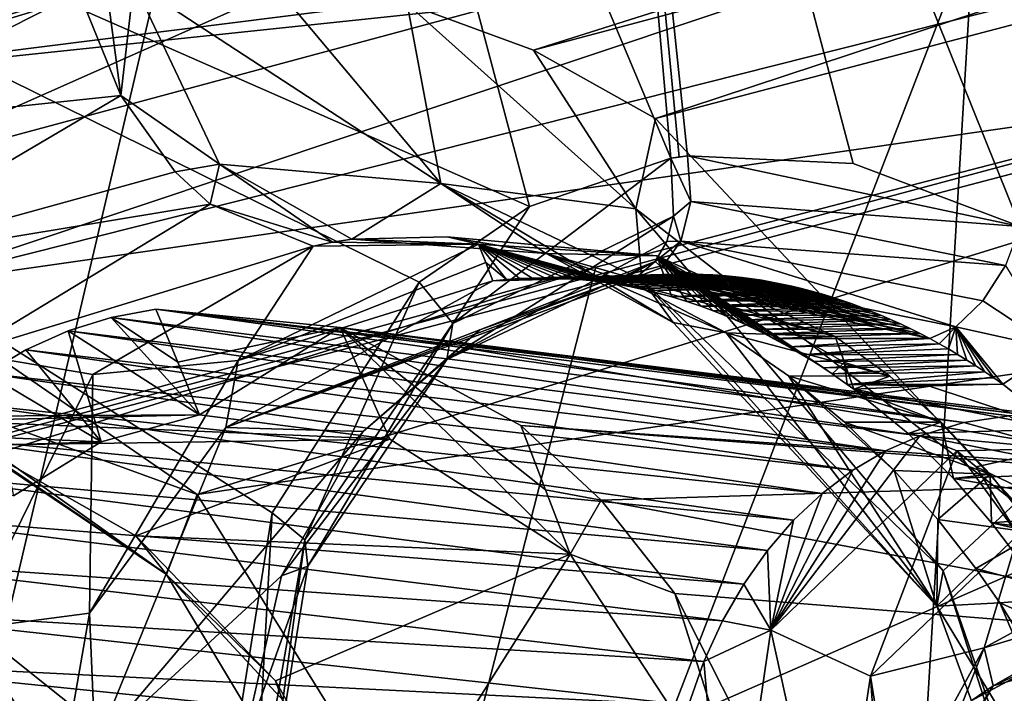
# Model space of a CAD drawing. Header units: metres. Extents: x -150 to 307, y -550 to 84.
# Tile 941 of 1056: x 194 to 197, y 45 to 47. Entities that reach past the tile are written whole.
import ezdxf

# ---------------------------------------------------------------- set-up
doc = ezdxf.new("R2010")
doc.units = ezdxf.units.M
doc.layers.add('solid_26006363', color=7, linetype='CONTINUOUS')

msp = doc.modelspace()

# ---------------------------------------------------------------- linework, layer by layer
at = {"layer": 'solid_26006363'}
for points in [[(192.169586, 46.631737, 907.135315), (197.662354, 58.84227, 908.665771), (192.274185, 58.140175, 903.865295)], [(192.169586, 46.631737, 907.135315), (196.779678, 47.213314, 911.235229), (197.662354, 58.84227, 908.665771)], [(198.41069, 38.132439, 912.562683), (196.485336, 56.242718, 905.555481), (204.535141, 57.130486, 912.7276)], [(191.749893, 36.108906, 906.628174), (188.749039, 53.36142, 898.662659), (196.485336, 56.242718, 905.555481)], [(198.41069, 38.132439, 912.562683), (191.749893, 36.108906, 906.628174), (196.485336, 56.242718, 905.555481)], [(201.500198, 51.290894, 887.610718), (196.919189, 46.319489, 882.459656), (195.599228, 49.60054, 882.397705)], [(195.599228, 49.60054, 882.397705), (195.86882, 46.524429, 881.705261), (194.607849, 49.525681, 881.611633)], [(195.599228, 49.60054, 882.397705), (195.893906, 46.528164, 881.725525), (195.86882, 46.524429, 881.705261)], [(195.599228, 49.60054, 882.397705), (195.919083, 46.531456, 881.74585), (195.893906, 46.528164, 881.725525)], [(195.599228, 49.60054, 882.397705), (196.416519, 46.508575, 882.122925), (195.919083, 46.531456, 881.74585)], [(195.599228, 49.60054, 882.397705), (196.919189, 46.319489, 882.459656), (196.416519, 46.508575, 882.122925)], [(195.254044, 42.605347, 880.195801), (192.926392, 40.176384, 877.926025), (188.206238, 49.561741, 877.008484)], [(194.969131, 43.014126, 880.087891), (195.254044, 42.605347, 880.195801), (188.206238, 49.561741, 877.008484)], [(194.709915, 43.542816, 880.030945), (194.969131, 43.014126, 880.087891), (188.206238, 49.561741, 877.008484)], [(194.519821, 44.518093, 880.143188), (194.709915, 43.542816, 880.030945), (188.206238, 49.561741, 877.008484)], [(194.670288, 45.459297, 880.505005), (194.519821, 44.518093, 880.143188), (188.206238, 49.561741, 877.008484)], [(195.112183, 46.151772, 881.025391), (194.670288, 45.459297, 880.505005), (188.206238, 49.561741, 877.008484)], [(195.443695, 46.37925, 881.339722), (195.112183, 46.151772, 881.025391), (188.206238, 49.561741, 877.008484)], [(194.607849, 49.525681, 881.611633), (195.443695, 46.37925, 881.339722), (188.206238, 49.561741, 877.008484)], [(194.607849, 49.525681, 881.611633), (195.86882, 46.524429, 881.705261), (195.443695, 46.37925, 881.339722)], [(196.779678, 47.213314, 911.235229), (200.500763, 39.591072, 916.334229), (201.651764, 49.373913, 915.042419)], [(200.995956, 49.112141, 895.841492), (192.601181, 46.554478, 885.664246), (191.261292, 46.554489, 887.168213)], [(201.143097, 47.594887, 895.972595), (200.995956, 49.112141, 895.841492), (191.261292, 46.554489, 887.168213)], [(192.943268, 46.673252, 885.962463), (192.601181, 46.554478, 885.664246), (200.995956, 49.112141, 895.841492)], [(192.943268, 46.673252, 885.962463), (200.995956, 49.112141, 895.841492), (193.28009, 46.788265, 886.257324)], [(200.995956, 49.112141, 895.841492), (196.187286, 47.694447, 888.814026), (193.28009, 46.788265, 886.257324)], [(200.792847, 48.536575, 889.217285), (195.07608, 46.989059, 884.206482), (195.455429, 46.849274, 884.461426)], [(200.58844, 48.217022, 888.952942), (200.792847, 48.536575, 889.217285), (195.455429, 46.849274, 884.461426)], [(200.58844, 48.217022, 888.952942), (195.455429, 46.849274, 884.461426), (195.822678, 46.64426, 884.68866)], [(200.58844, 48.217022, 888.952942), (195.822678, 46.64426, 884.68866), (200.42981, 47.854961, 888.713867)], [(193.282486, 46.615036, 882.725708), (194.08963, 47.02277, 883.454468), (193.609558, 48.159695, 883.417786)], [(193.410858, 46.462749, 886.26355), (196.187286, 47.694447, 888.814026), (199.098145, 47.995022, 891.246155)], [(193.540085, 46.137501, 886.26947), (193.410858, 46.462749, 886.26355), (199.098145, 47.995022, 891.246155)], [(193.540085, 46.137501, 886.26947), (199.098145, 47.995022, 891.246155), (199.228455, 47.573406, 891.222168)], [(195.822678, 46.64426, 884.68866), (196.905457, 45.489365, 885.206238), (200.42981, 47.854961, 888.713867)], [(193.410858, 46.462749, 886.26355), (193.28009, 46.788265, 886.257324), (196.187286, 47.694447, 888.814026)], [(201.143097, 47.594887, 895.972595), (191.261292, 46.554489, 887.168213), (191.55307, 45.075237, 887.428162)], [(198.399689, 46.912949, 892.33313), (201.143097, 47.594887, 895.972595), (191.55307, 45.075237, 887.428162)], [(193.540085, 46.137501, 886.26947), (199.228455, 47.573406, 891.222168), (199.003113, 46.920334, 890.840332)], [(192.084946, 35.04353, 909.683411), (196.07933, 35.491276, 913.228882), (196.779678, 47.213314, 911.235229)], [(192.169586, 46.631737, 907.135315), (192.084946, 35.04353, 909.683411), (196.779678, 47.213314, 911.235229)], [(196.779678, 47.213314, 911.235229), (196.07933, 35.491276, 913.228882), (200.500763, 39.591072, 916.334229)], [(194.215622, 46.713074, 883.386658), (194.171616, 47.03923, 883.521973), (194.08963, 47.02277, 883.454468)], [(194.215622, 46.713074, 883.386658), (194.254715, 47.052155, 883.589539), (194.171616, 47.03923, 883.521973)], [(194.215622, 46.713074, 883.386658), (194.511993, 46.506824, 883.360779), (194.254715, 47.052155, 883.589539)], [(195.177429, 46.448456, 883.847168), (194.661835, 47.062592, 883.906433), (194.254715, 47.052155, 883.589539)], [(195.177429, 46.448456, 883.847168), (194.254715, 47.052155, 883.589539), (194.511993, 46.506824, 883.360779)], [(195.177429, 46.448456, 883.847168), (195.07608, 46.989059, 884.206482), (194.661835, 47.062592, 883.906433)], [(194.215622, 46.713074, 883.386658), (194.08963, 47.02277, 883.454468), (193.282486, 46.615036, 882.725708)], [(195.763016, 46.372314, 884.48584), (195.455429, 46.849274, 884.461426), (195.07608, 46.989059, 884.206482)], [(195.763016, 46.372314, 884.48584), (195.07608, 46.989059, 884.206482), (195.177429, 46.448456, 883.847168)], [(194.444931, 45.514061, 886.795654), (193.540085, 46.137501, 886.26947), (199.003113, 46.920334, 890.840332)], [(194.444931, 45.514061, 886.795654), (199.003113, 46.920334, 890.840332), (198.962265, 46.180809, 890.585632)], [(198.399689, 46.912949, 892.33313), (191.55307, 45.075237, 887.428162), (195.642746, 46.197464, 889.900452)], [(198.399689, 46.912949, 892.33313), (195.642746, 46.197464, 889.900452), (194.364319, 41.236042, 887.505005)], [(200.001678, 41.359241, 892.042664), (198.399689, 46.912949, 892.33313), (194.364319, 41.236042, 887.505005)], [(195.763016, 46.372314, 884.48584), (195.822678, 46.64426, 884.68866), (195.455429, 46.849274, 884.461426)], [(193.338379, 46.197445, 882.57605), (194.215622, 46.713074, 883.386658), (193.282486, 46.615036, 882.725708)], [(193.338379, 46.197445, 882.57605), (194.378601, 46.483932, 883.253052), (194.215622, 46.713074, 883.386658)], [(194.215622, 46.713074, 883.386658), (194.378601, 46.483932, 883.253052), (194.511993, 46.506824, 883.360779)], [(195.763016, 46.372314, 884.48584), (196.905457, 45.489365, 885.206238), (195.822678, 46.64426, 884.68866)], [(194.378601, 46.483932, 883.253052), (194.483734, 46.38681, 883.153076), (194.511993, 46.506824, 883.360779)], [(194.483734, 46.38681, 883.153076), (194.851547, 46.272236, 882.860718), (194.511993, 46.506824, 883.360779)], [(194.851547, 46.272236, 882.860718), (194.90947, 46.281116, 882.905823), (194.511993, 46.506824, 883.360779)], [(195.177429, 46.448456, 883.847168), (194.511993, 46.506824, 883.360779), (194.90947, 46.281116, 882.905823)], [(195.213318, 46.027988, 881.139648), (195.443695, 46.37925, 881.339722), (195.86882, 46.524429, 881.705261)], [(195.213318, 46.027988, 881.139648), (195.86882, 46.524429, 881.705261), (195.876984, 46.350296, 881.729004)], [(195.919083, 46.531456, 881.74585), (195.86882, 46.524429, 881.705261), (195.893906, 46.528164, 881.725525)], [(195.928284, 46.394238, 881.755066), (195.86882, 46.524429, 881.705261), (195.919083, 46.531456, 881.74585)], [(195.928284, 46.394238, 881.755066), (195.876984, 46.350296, 881.729004), (195.86882, 46.524429, 881.705261)], [(196.919189, 46.319489, 882.459656), (195.919083, 46.531456, 881.74585), (196.416519, 46.508575, 882.122925)], [(195.928284, 46.394238, 881.755066), (195.919083, 46.531456, 881.74585), (196.919189, 46.319489, 882.459656)], [(193.338379, 46.197445, 882.57605), (194.483734, 46.38681, 883.153076), (194.378601, 46.483932, 883.253052)], [(195.493423, 46.237938, 883.311035), (195.177429, 46.448456, 883.847168), (194.90947, 46.281116, 882.905823)], [(195.875458, 46.030518, 883.913574), (195.177429, 46.448456, 883.847168), (195.493423, 46.237938, 883.311035)], [(195.781464, 46.159786, 884.217163), (195.763016, 46.372314, 884.48584), (195.177429, 46.448456, 883.847168)], [(195.875458, 46.030518, 883.913574), (195.781464, 46.159786, 884.217163), (195.177429, 46.448456, 883.847168)], [(193.74646, 45.940117, 882.452881), (194.483734, 46.38681, 883.153076), (193.338379, 46.197445, 882.57605)], [(193.74646, 45.940117, 882.452881), (194.793716, 46.260693, 882.814697), (194.483734, 46.38681, 883.153076)], [(194.483734, 46.38681, 883.153076), (194.793716, 46.260693, 882.814697), (194.851547, 46.272236, 882.860718)], [(195.928284, 46.394238, 881.755066), (195.89917, 46.274918, 881.809387), (195.876984, 46.350296, 881.729004)], [(196.875214, 46.202625, 882.42804), (195.89917, 46.274918, 881.809387), (195.928284, 46.394238, 881.755066)], [(196.875214, 46.202625, 882.42804), (195.928284, 46.394238, 881.755066), (196.919189, 46.319489, 882.459656)], [(195.213318, 46.027988, 881.139648), (195.112183, 46.151772, 881.025391), (195.443695, 46.37925, 881.339722)], [(196.687317, 45.284431, 884.821106), (196.905457, 45.489365, 885.206238), (195.763016, 46.372314, 884.48584)], [(196.687317, 45.284431, 884.821106), (195.763016, 46.372314, 884.48584), (195.781464, 46.159786, 884.217163)], [(195.194946, 45.919582, 881.253662), (195.876984, 46.350296, 881.729004), (195.856522, 46.27433, 881.768982)], [(195.194946, 45.919582, 881.253662), (195.213318, 46.027988, 881.139648), (195.876984, 46.350296, 881.729004)], [(195.89917, 46.274918, 881.809387), (195.856522, 46.27433, 881.768982), (195.876984, 46.350296, 881.729004)], [(194.567825, 45.916893, 881.832642), (195.29068, 46.266251, 882.480408), (194.793716, 46.260693, 882.814697)], [(195.312088, 46.211575, 882.481506), (195.29068, 46.266251, 882.480408), (194.567825, 45.916893, 881.832642)], [(195.29068, 46.266251, 882.480408), (194.851547, 46.272236, 882.860718), (194.793716, 46.260693, 882.814697)], [(195.29068, 46.266251, 882.480408), (194.90947, 46.281116, 882.905823), (194.851547, 46.272236, 882.860718)], [(195.196167, 46.288612, 883.115601), (195.493423, 46.237938, 883.311035), (194.90947, 46.281116, 882.905823)], [(195.29068, 46.266251, 882.480408), (195.196167, 46.288612, 883.115601), (194.90947, 46.281116, 882.905823)], [(195.194946, 45.919582, 881.253662), (195.856522, 46.27433, 881.768982), (195.821777, 46.214409, 881.823425)], [(195.826141, 46.231213, 882.883179), (195.493423, 46.237938, 883.311035), (195.196167, 46.288612, 883.115601)], [(195.826141, 46.231213, 882.883179), (195.196167, 46.288612, 883.115601), (195.29068, 46.266251, 882.480408)], [(195.871658, 46.107845, 882.883484), (195.826141, 46.231213, 882.883179), (195.29068, 46.266251, 882.480408)], [(195.374359, 46.16032, 882.514832), (195.29068, 46.266251, 882.480408), (195.312088, 46.211575, 882.481506)], [(195.797989, 46.127335, 882.83197), (195.871658, 46.107845, 882.883484), (195.29068, 46.266251, 882.480408)], [(195.771652, 46.13332, 882.813293), (195.797989, 46.127335, 882.83197), (195.29068, 46.266251, 882.480408)], [(195.744415, 46.138969, 882.793884), (195.771652, 46.13332, 882.813293), (195.29068, 46.266251, 882.480408)], [(195.716232, 46.144234, 882.77356), (195.744415, 46.138969, 882.793884), (195.29068, 46.266251, 882.480408)], [(195.687012, 46.149067, 882.75238), (195.716232, 46.144234, 882.77356), (195.29068, 46.266251, 882.480408)], [(195.656815, 46.153393, 882.730286), (195.687012, 46.149067, 882.75238), (195.29068, 46.266251, 882.480408)], [(195.625534, 46.157154, 882.707214), (195.656815, 46.153393, 882.730286), (195.29068, 46.266251, 882.480408)], [(195.59317, 46.160275, 882.683167), (195.625534, 46.157154, 882.707214), (195.29068, 46.266251, 882.480408)], [(195.559723, 46.16267, 882.658081), (195.59317, 46.160275, 882.683167), (195.29068, 46.266251, 882.480408)], [(195.525055, 46.164257, 882.631836), (195.559723, 46.16267, 882.658081), (195.29068, 46.266251, 882.480408)], [(195.489258, 46.164928, 882.604431), (195.525055, 46.164257, 882.631836), (195.29068, 46.266251, 882.480408)], [(195.452255, 46.164581, 882.575867), (195.489258, 46.164928, 882.604431), (195.29068, 46.266251, 882.480408)], [(195.413925, 46.16309, 882.545959), (195.452255, 46.164581, 882.575867), (195.29068, 46.266251, 882.480408)], [(195.374359, 46.16032, 882.514832), (195.413925, 46.16309, 882.545959), (195.29068, 46.266251, 882.480408)], [(195.89917, 46.274918, 881.809387), (195.821777, 46.214409, 881.823425), (195.856522, 46.27433, 881.768982)], [(195.89917, 46.274918, 881.809387), (195.841431, 46.196301, 881.89325), (195.821777, 46.214409, 881.823425)], [(196.725891, 46.017784, 882.505737), (195.841431, 46.196301, 881.89325), (195.89917, 46.274918, 881.809387)], [(196.806686, 46.09584, 882.444519), (195.89917, 46.274918, 881.809387), (196.875214, 46.202625, 882.42804)], [(196.725891, 46.017784, 882.505737), (195.89917, 46.274918, 881.809387), (196.806686, 46.09584, 882.444519)], [(193.74646, 45.940117, 882.452881), (194.131073, 45.874218, 882.193726), (194.793716, 46.260693, 882.814697)], [(194.567825, 45.916893, 881.832642), (194.793716, 46.260693, 882.814697), (194.131073, 45.874218, 882.193726)], [(196.034668, 45.999809, 883.60968), (195.875458, 46.030518, 883.913574), (195.493423, 46.237938, 883.311035)], [(195.765594, 46.141945, 883.470642), (196.034668, 45.999809, 883.60968), (195.493423, 46.237938, 883.311035)], [(196.362869, 45.988525, 883.231201), (195.765594, 46.141945, 883.470642), (195.493423, 46.237938, 883.311035)], [(195.826141, 46.231213, 882.883179), (196.362869, 45.988525, 883.231201), (195.493423, 46.237938, 883.311035)], [(195.333603, 46.156132, 882.482422), (195.312088, 46.211575, 882.481506), (194.567825, 45.916893, 881.832642)], [(195.294434, 46.008564, 881.590759), (195.194946, 45.919582, 881.253662), (195.821777, 46.214409, 881.823425)], [(195.294434, 46.008564, 881.590759), (195.821777, 46.214409, 881.823425), (195.721146, 46.161148, 881.957703)], [(195.374359, 46.16032, 882.514832), (195.312088, 46.211575, 882.481506), (195.333603, 46.156132, 882.482422)], [(195.765137, 46.167252, 881.992676), (195.721146, 46.161148, 881.957703), (195.821777, 46.214409, 881.823425)], [(195.841431, 46.196301, 881.89325), (195.765137, 46.167252, 881.992676), (195.821777, 46.214409, 881.823425)], [(196.390442, 45.910362, 883.23053), (196.362869, 45.988525, 883.231201), (195.826141, 46.231213, 882.883179)], [(196.353806, 45.87672, 883.192444), (196.390442, 45.910362, 883.23053), (195.826141, 46.231213, 882.883179)], [(196.327103, 45.894531, 883.176697), (196.353806, 45.87672, 883.192444), (195.826141, 46.231213, 882.883179)], [(196.297287, 45.91367, 883.158936), (196.327103, 45.894531, 883.176697), (195.826141, 46.231213, 882.883179)], [(196.263947, 45.934151, 883.138733), (196.297287, 45.91367, 883.158936), (195.826141, 46.231213, 882.883179)], [(196.223007, 45.958019, 883.113647), (196.263947, 45.934151, 883.138733), (195.826141, 46.231213, 882.883179)], [(196.17662, 45.983372, 883.084778), (196.223007, 45.958019, 883.113647), (195.826141, 46.231213, 882.883179)], [(196.151138, 45.996552, 883.068726), (196.17662, 45.983372, 883.084778), (195.826141, 46.231213, 882.883179)], [(196.123993, 46.010025, 883.051453), (196.151138, 45.996552, 883.068726), (195.826141, 46.231213, 882.883179)], [(196.095062, 46.023739, 883.032837), (196.123993, 46.010025, 883.051453), (195.826141, 46.231213, 882.883179)], [(196.064224, 46.037632, 883.012817), (196.095062, 46.023739, 883.032837), (195.826141, 46.231213, 882.883179)], [(196.031311, 46.051636, 882.991272), (196.064224, 46.037632, 883.012817), (195.826141, 46.231213, 882.883179)], [(195.996201, 46.065659, 882.968018), (196.031311, 46.051636, 882.991272), (195.826141, 46.231213, 882.883179)], [(195.958725, 46.079586, 882.942871), (195.996201, 46.065659, 882.968018), (195.826141, 46.231213, 882.883179)], [(195.916702, 46.093937, 882.914429), (195.958725, 46.079586, 882.942871), (195.826141, 46.231213, 882.883179)], [(195.871658, 46.107845, 882.883484), (195.916702, 46.093937, 882.914429), (195.826141, 46.231213, 882.883179)], [(195.642746, 46.197464, 889.900452), (191.55307, 45.075237, 887.428162), (192.83876, 45.325596, 887.43866)], [(195.642746, 46.197464, 889.900452), (192.83876, 45.325596, 887.43866), (194.364319, 41.236042, 887.505005)], [(195.08522, 44.483379, 887.004517), (194.444931, 45.514061, 886.795654), (198.962265, 46.180809, 890.585632)], [(195.08522, 44.483379, 887.004517), (198.962265, 46.180809, 890.585632), (199.404922, 44.724228, 890.517944)], [(196.647034, 45.982586, 882.601318), (195.765137, 46.167252, 881.992676), (195.841431, 46.196301, 881.89325)], [(196.647034, 45.982586, 882.601318), (195.841431, 46.196301, 881.89325), (196.725891, 46.017784, 882.505737)], [(196.806686, 46.09584, 882.444519), (196.875214, 46.202625, 882.42804), (197.027481, 45.950531, 882.57959)], [(194.531143, 45.715775, 881.749573), (195.721146, 46.161148, 881.957703), (195.765137, 46.167252, 881.992676)], [(194.531143, 45.715775, 881.749573), (195.765137, 46.167252, 881.992676), (195.333603, 46.156132, 882.482422)], [(194.531143, 45.715775, 881.749573), (195.294434, 46.008564, 881.590759), (195.721146, 46.161148, 881.957703)], [(194.531143, 45.715775, 881.749573), (195.333603, 46.156132, 882.482422), (194.567825, 45.916893, 881.832642)], [(194.768234, 45.377403, 880.619263), (194.670288, 45.459297, 880.505005), (195.112183, 46.151772, 881.025391)], [(195.213318, 46.027988, 881.139648), (194.768234, 45.377403, 880.619263), (195.112183, 46.151772, 881.025391)], [(195.793396, 46.17033, 882.014954), (195.333603, 46.156132, 882.482422), (195.765137, 46.167252, 881.992676)], [(195.793396, 46.17033, 882.014954), (195.374359, 46.16032, 882.514832), (195.333603, 46.156132, 882.482422)], [(195.821808, 46.172779, 882.037109), (195.413925, 46.16309, 882.545959), (195.374359, 46.16032, 882.514832)], [(195.821808, 46.172779, 882.037109), (195.374359, 46.16032, 882.514832), (195.793396, 46.17033, 882.014954)], [(195.879105, 46.175777, 882.081177), (195.452255, 46.164581, 882.575867), (195.413925, 46.16309, 882.545959)], [(195.879105, 46.175777, 882.081177), (195.413925, 46.16309, 882.545959), (195.850388, 46.174595, 882.059143)], [(195.850388, 46.174595, 882.059143), (195.413925, 46.16309, 882.545959), (195.821808, 46.172779, 882.037109)], [(195.907959, 46.176327, 882.103088), (195.489258, 46.164928, 882.604431), (195.452255, 46.164581, 882.575867)], [(195.907959, 46.176327, 882.103088), (195.452255, 46.164581, 882.575867), (195.879105, 46.175777, 882.081177)], [(195.936951, 46.176239, 882.124878), (195.489258, 46.164928, 882.604431), (195.907959, 46.176327, 882.103088)], [(195.936951, 46.176239, 882.124878), (195.525055, 46.164257, 882.631836), (195.489258, 46.164928, 882.604431)], [(195.966049, 46.175518, 882.146606), (195.525055, 46.164257, 882.631836), (195.936951, 46.176239, 882.124878)], [(195.995255, 46.174156, 882.168213), (195.525055, 46.164257, 882.631836), (195.966049, 46.175518, 882.146606)], [(195.995255, 46.174156, 882.168213), (195.559723, 46.16267, 882.658081), (195.525055, 46.164257, 882.631836)], [(196.024567, 46.172153, 882.189758), (195.559723, 46.16267, 882.658081), (195.995255, 46.174156, 882.168213)], [(196.024567, 46.172153, 882.189758), (195.59317, 46.160275, 882.683167), (195.559723, 46.16267, 882.658081)], [(196.05397, 46.169514, 882.211121), (195.59317, 46.160275, 882.683167), (196.024567, 46.172153, 882.189758)], [(196.05397, 46.169514, 882.211121), (195.625534, 46.157154, 882.707214), (195.59317, 46.160275, 882.683167)], [(196.083466, 46.166233, 882.232361), (195.625534, 46.157154, 882.707214), (196.05397, 46.169514, 882.211121)], [(196.083466, 46.166233, 882.232361), (195.656815, 46.153393, 882.730286), (195.625534, 46.157154, 882.707214)], [(196.113037, 46.162308, 882.253418), (195.656815, 46.153393, 882.730286), (196.083466, 46.166233, 882.232361)], [(196.113037, 46.162308, 882.253418), (195.687012, 46.149067, 882.75238), (195.656815, 46.153393, 882.730286)], [(196.142685, 46.157742, 882.274414), (195.687012, 46.149067, 882.75238), (196.113037, 46.162308, 882.253418)], [(196.142685, 46.157742, 882.274414), (195.716232, 46.144234, 882.77356), (195.687012, 46.149067, 882.75238)], [(196.172379, 46.152527, 882.295227), (195.716232, 46.144234, 882.77356), (196.142685, 46.157742, 882.274414)], [(196.172379, 46.152527, 882.295227), (195.744415, 46.138969, 882.793884), (195.716232, 46.144234, 882.77356)], [(196.202118, 46.146671, 882.315857), (195.744415, 46.138969, 882.793884), (196.172379, 46.152527, 882.295227)], [(196.617706, 45.997917, 882.583923), (195.793396, 46.17033, 882.014954), (195.765137, 46.167252, 881.992676)], [(196.617706, 45.997917, 882.583923), (195.765137, 46.167252, 881.992676), (196.647034, 45.982586, 882.601318)], [(196.66861, 45.178688, 884.321411), (195.781464, 46.159786, 884.217163), (195.875458, 46.030518, 883.913574)], [(196.687317, 45.284431, 884.821106), (195.781464, 46.159786, 884.217163), (196.66861, 45.178688, 884.321411)], [(196.588303, 46.01263, 882.566223), (195.821808, 46.172779, 882.037109), (195.793396, 46.17033, 882.014954)], [(196.617706, 45.997917, 882.583923), (196.588303, 46.01263, 882.566223), (195.793396, 46.17033, 882.014954)], [(196.558823, 46.026726, 882.548279), (195.850388, 46.174595, 882.059143), (195.821808, 46.172779, 882.037109)], [(196.588303, 46.01263, 882.566223), (196.558823, 46.026726, 882.548279), (195.821808, 46.172779, 882.037109)], [(196.529282, 46.040195, 882.530151), (195.879105, 46.175777, 882.081177), (195.850388, 46.174595, 882.059143)], [(196.558823, 46.026726, 882.548279), (196.529282, 46.040195, 882.530151), (195.850388, 46.174595, 882.059143)], [(196.499664, 46.05304, 882.511719), (195.907959, 46.176327, 882.103088), (195.879105, 46.175777, 882.081177)], [(196.529282, 46.040195, 882.530151), (196.499664, 46.05304, 882.511719), (195.879105, 46.175777, 882.081177)], [(196.470016, 46.065254, 882.493103), (195.936951, 46.176239, 882.124878), (195.907959, 46.176327, 882.103088)], [(196.499664, 46.05304, 882.511719), (196.470016, 46.065254, 882.493103), (195.907959, 46.176327, 882.103088)], [(196.440323, 46.076836, 882.474243), (195.966049, 46.175518, 882.146606), (195.936951, 46.176239, 882.124878)], [(196.470016, 46.065254, 882.493103), (196.440323, 46.076836, 882.474243), (195.936951, 46.176239, 882.124878)], [(196.410599, 46.087788, 882.455139), (195.995255, 46.174156, 882.168213), (195.966049, 46.175518, 882.146606)], [(196.440323, 46.076836, 882.474243), (196.410599, 46.087788, 882.455139), (195.966049, 46.175518, 882.146606)], [(196.380844, 46.098106, 882.435852), (196.024567, 46.172153, 882.189758), (195.995255, 46.174156, 882.168213)], [(196.410599, 46.087788, 882.455139), (196.380844, 46.098106, 882.435852), (195.995255, 46.174156, 882.168213)], [(196.351074, 46.107788, 882.416321), (196.05397, 46.169514, 882.211121), (196.024567, 46.172153, 882.189758)], [(196.380844, 46.098106, 882.435852), (196.351074, 46.107788, 882.416321), (196.024567, 46.172153, 882.189758)], [(196.321274, 46.116837, 882.396606), (196.083466, 46.166233, 882.232361), (196.05397, 46.169514, 882.211121)], [(196.351074, 46.107788, 882.416321), (196.321274, 46.116837, 882.396606), (196.05397, 46.169514, 882.211121)], [(196.142685, 46.157742, 882.274414), (196.113037, 46.162308, 882.253418), (196.083466, 46.166233, 882.232361)], [(196.172379, 46.152527, 882.295227), (196.142685, 46.157742, 882.274414), (196.083466, 46.166233, 882.232361)], [(196.202118, 46.146671, 882.315857), (196.172379, 46.152527, 882.295227), (196.083466, 46.166233, 882.232361)], [(196.231888, 46.140171, 882.336304), (196.202118, 46.146671, 882.315857), (196.083466, 46.166233, 882.232361)], [(196.261673, 46.13303, 882.356628), (196.231888, 46.140171, 882.336304), (196.083466, 46.166233, 882.232361)], [(196.291473, 46.125252, 882.376709), (196.261673, 46.13303, 882.356628), (196.083466, 46.166233, 882.232361)], [(196.321274, 46.116837, 882.396606), (196.291473, 46.125252, 882.376709), (196.083466, 46.166233, 882.232361)], [(193.562927, 45.835133, 886.066406), (193.540085, 46.137501, 886.26947), (194.444931, 45.514061, 886.795654)], [(196.202118, 46.146671, 882.315857), (195.771652, 46.13332, 882.813293), (195.744415, 46.138969, 882.793884)], [(196.362869, 45.988525, 883.231201), (196.034668, 45.999809, 883.60968), (195.765594, 46.141945, 883.470642)], [(196.231888, 46.140171, 882.336304), (195.771652, 46.13332, 882.813293), (196.202118, 46.146671, 882.315857)], [(196.231888, 46.140171, 882.336304), (195.797989, 46.127335, 882.83197), (195.771652, 46.13332, 882.813293)], [(196.261673, 46.13303, 882.356628), (195.797989, 46.127335, 882.83197), (196.231888, 46.140171, 882.336304)], [(196.261673, 46.13303, 882.356628), (195.871658, 46.107845, 882.883484), (195.797989, 46.127335, 882.83197)], [(196.291473, 46.125252, 882.376709), (195.871658, 46.107845, 882.883484), (196.261673, 46.13303, 882.356628)], [(196.321274, 46.116837, 882.396606), (195.871658, 46.107845, 882.883484), (196.291473, 46.125252, 882.376709)], [(196.321274, 46.116837, 882.396606), (195.916702, 46.093937, 882.914429), (195.871658, 46.107845, 882.883484)], [(196.351074, 46.107788, 882.416321), (195.916702, 46.093937, 882.914429), (196.321274, 46.116837, 882.396606)], [(196.380844, 46.098106, 882.435852), (195.916702, 46.093937, 882.914429), (196.351074, 46.107788, 882.416321)], [(196.380844, 46.098106, 882.435852), (195.958725, 46.079586, 882.942871), (195.916702, 46.093937, 882.914429)], [(196.410599, 46.087788, 882.455139), (195.958725, 46.079586, 882.942871), (196.380844, 46.098106, 882.435852)], [(196.440323, 46.076836, 882.474243), (195.958725, 46.079586, 882.942871), (196.410599, 46.087788, 882.455139)], [(196.725891, 46.017784, 882.505737), (196.806686, 46.09584, 882.444519), (197.027481, 45.950531, 882.57959)], [(194.386444, 45.911278, 883.619751), (194.320129, 46.071201, 883.614075), (194.186432, 46.046318, 883.504639)], [(196.749054, 45.730331, 880.77002), (194.186432, 46.046318, 883.504639), (194.320129, 46.071201, 883.614075)], [(194.874344, 46.016262, 884.025208), (194.320129, 46.071201, 883.614075), (194.386444, 45.911278, 883.619751)], [(196.885696, 45.750656, 880.882874), (196.749054, 45.730331, 880.77002), (194.320129, 46.071201, 883.614075)], [(195.562729, 45.923805, 882.356689), (196.885696, 45.750656, 880.882874), (194.320129, 46.071201, 883.614075)], [(194.874344, 46.016262, 884.025208), (195.562729, 45.923805, 882.356689), (194.320129, 46.071201, 883.614075)], [(196.440323, 46.076836, 882.474243), (195.996201, 46.065659, 882.968018), (195.958725, 46.079586, 882.942871)], [(196.470016, 46.065254, 882.493103), (195.996201, 46.065659, 882.968018), (196.440323, 46.076836, 882.474243)], [(196.470016, 46.065254, 882.493103), (196.031311, 46.051636, 882.991272), (195.996201, 46.065659, 882.968018)], [(196.499664, 46.05304, 882.511719), (196.031311, 46.051636, 882.991272), (196.470016, 46.065254, 882.493103)], [(194.186432, 46.046318, 883.504639), (196.616882, 45.690834, 880.656738), (194.057114, 46.006081, 883.394531)], [(194.45163, 45.753593, 883.625366), (194.186432, 46.046318, 883.504639), (194.057114, 46.006081, 883.394531)], [(196.749054, 45.730331, 880.77002), (196.616882, 45.690834, 880.656738), (194.186432, 46.046318, 883.504639)], [(194.45163, 45.753593, 883.625366), (194.386444, 45.911278, 883.619751), (194.186432, 46.046318, 883.504639)], [(196.66861, 45.178688, 884.321411), (195.875458, 46.030518, 883.913574), (196.034668, 45.999809, 883.60968)], [(196.499664, 46.05304, 882.511719), (196.064224, 46.037632, 883.012817), (196.031311, 46.051636, 882.991272)], [(196.529282, 46.040195, 882.530151), (196.064224, 46.037632, 883.012817), (196.499664, 46.05304, 882.511719)], [(196.529282, 46.040195, 882.530151), (196.095062, 46.023739, 883.032837), (196.064224, 46.037632, 883.012817)], [(196.558823, 46.026726, 882.548279), (196.095062, 46.023739, 883.032837), (196.529282, 46.040195, 882.530151)], [(193.929733, 45.948616, 883.281433), (194.057114, 46.006081, 883.394531), (196.513901, 45.644844, 880.565491)], [(194.155777, 45.672832, 883.376526), (194.057114, 46.006081, 883.394531), (193.929733, 45.948616, 883.281433)], [(194.057114, 46.006081, 883.394531), (196.616882, 45.690834, 880.656738), (196.513901, 45.644844, 880.565491)], [(194.155777, 45.672832, 883.376526), (194.45163, 45.753593, 883.625366), (194.057114, 46.006081, 883.394531)], [(194.874344, 46.016262, 884.025208), (194.386444, 45.911278, 883.619751), (194.45163, 45.753593, 883.625366)], [(195.023499, 45.680126, 884.045349), (194.874344, 46.016262, 884.025208), (194.45163, 45.753593, 883.625366)], [(194.531143, 45.715775, 881.749573), (194.943619, 45.703087, 881.236084), (195.294434, 46.008564, 881.590759)], [(194.776855, 45.298443, 880.756287), (194.768234, 45.377403, 880.619263), (195.213318, 46.027988, 881.139648)], [(195.194946, 45.919582, 881.253662), (194.776855, 45.298443, 880.756287), (195.213318, 46.027988, 881.139648)], [(194.874344, 46.016262, 884.025208), (196.934174, 45.753193, 880.921997), (195.562729, 45.923805, 882.356689)], [(194.874344, 46.016262, 884.025208), (196.982941, 45.753208, 880.960754), (196.934174, 45.753193, 880.921997)], [(197.567612, 45.571644, 881.388855), (196.982941, 45.753208, 880.960754), (194.874344, 46.016262, 884.025208)], [(197.567612, 45.571644, 881.388855), (194.874344, 46.016262, 884.025208), (195.417297, 45.721443, 884.362976)], [(195.491791, 45.528072, 884.36615), (195.417297, 45.721443, 884.362976), (194.874344, 46.016262, 884.025208)], [(195.565948, 45.334755, 884.369263), (195.491791, 45.528072, 884.36615), (194.874344, 46.016262, 884.025208)], [(195.023499, 45.680126, 884.045349), (195.565948, 45.334755, 884.369263), (194.874344, 46.016262, 884.025208)], [(195.294434, 46.008564, 881.590759), (194.943619, 45.703087, 881.236084), (195.194946, 45.919582, 881.253662)], [(196.222275, 45.870678, 883.694519), (196.66861, 45.178688, 884.321411), (196.034668, 45.999809, 883.60968)], [(196.526566, 45.869476, 883.325134), (196.222275, 45.870678, 883.694519), (196.034668, 45.999809, 883.60968)], [(196.526566, 45.869476, 883.325134), (196.034668, 45.999809, 883.60968), (196.362869, 45.988525, 883.231201)], [(196.558823, 46.026726, 882.548279), (196.123993, 46.010025, 883.051453), (196.095062, 46.023739, 883.032837)], [(196.588303, 46.01263, 882.566223), (196.123993, 46.010025, 883.051453), (196.558823, 46.026726, 882.548279)], [(196.588303, 46.01263, 882.566223), (196.151138, 45.996552, 883.068726), (196.123993, 46.010025, 883.051453)], [(196.617706, 45.997917, 882.583923), (196.151138, 45.996552, 883.068726), (196.588303, 46.01263, 882.566223)], [(196.675034, 45.967316, 882.617798), (196.647034, 45.982586, 882.601318), (196.725891, 46.017784, 882.505737)], [(196.702911, 45.9515, 882.633972), (196.675034, 45.967316, 882.617798), (196.725891, 46.017784, 882.505737)], [(196.730667, 45.93515, 882.649902), (196.702911, 45.9515, 882.633972), (196.725891, 46.017784, 882.505737)], [(196.725891, 46.017784, 882.505737), (197.027481, 45.950531, 882.57959), (196.867081, 45.845501, 882.725281)], [(196.840134, 45.864456, 882.710754), (196.725891, 46.017784, 882.505737), (196.867081, 45.845501, 882.725281)], [(196.758255, 45.918266, 882.665527), (196.730667, 45.93515, 882.649902), (196.725891, 46.017784, 882.505737)], [(196.785706, 45.900852, 882.680908), (196.758255, 45.918266, 882.665527), (196.725891, 46.017784, 882.505737)], [(196.813004, 45.882915, 882.695984), (196.785706, 45.900852, 882.680908), (196.725891, 46.017784, 882.505737)], [(196.840134, 45.864456, 882.710754), (196.813004, 45.882915, 882.695984), (196.725891, 46.017784, 882.505737)], [(196.617706, 45.997917, 882.583923), (196.17662, 45.983372, 883.084778), (196.151138, 45.996552, 883.068726)], [(196.617706, 45.997917, 882.583923), (196.647034, 45.982586, 882.601318), (196.17662, 45.983372, 883.084778)], [(196.647034, 45.982586, 882.601318), (196.223007, 45.958019, 883.113647), (196.17662, 45.983372, 883.084778)], [(196.675034, 45.967316, 882.617798), (196.223007, 45.958019, 883.113647), (196.647034, 45.982586, 882.601318)], [(196.390442, 45.910362, 883.23053), (196.526566, 45.869476, 883.325134), (196.362869, 45.988525, 883.231201)], [(193.74646, 45.940117, 882.452881), (193.753983, 45.109455, 881.641907), (194.131073, 45.874218, 882.193726)], [(193.811035, 45.877415, 883.171387), (193.929733, 45.948616, 883.281433), (196.415817, 45.586815, 880.475647)], [(194.155777, 45.672832, 883.376526), (193.929733, 45.948616, 883.281433), (193.811035, 45.877415, 883.171387)], [(193.929733, 45.948616, 883.281433), (196.513901, 45.644844, 880.565491), (196.415817, 45.586815, 880.475647)], [(196.675034, 45.967316, 882.617798), (196.263947, 45.934151, 883.138733), (196.223007, 45.958019, 883.113647)], [(196.702911, 45.9515, 882.633972), (196.263947, 45.934151, 883.138733), (196.675034, 45.967316, 882.617798)], [(196.730667, 45.93515, 882.649902), (196.263947, 45.934151, 883.138733), (196.702911, 45.9515, 882.633972)], [(197.037064, 45.710423, 882.81189), (196.867081, 45.845501, 882.725281), (197.027481, 45.950531, 882.57959)], [(194.121124, 45.157135, 881.290344), (194.567825, 45.916893, 881.832642), (194.131073, 45.874218, 882.193726)], [(194.531143, 45.715775, 881.749573), (194.567825, 45.916893, 881.832642), (194.121124, 45.157135, 881.290344)], [(194.698456, 45.269806, 880.923218), (194.776855, 45.298443, 880.756287), (195.194946, 45.919582, 881.253662)], [(194.943619, 45.703087, 881.236084), (194.698456, 45.269806, 880.923218), (195.194946, 45.919582, 881.253662)], [(196.934174, 45.753193, 880.921997), (196.885696, 45.750656, 880.882874), (195.562729, 45.923805, 882.356689)], [(196.730667, 45.93515, 882.649902), (196.297287, 45.91367, 883.158936), (196.263947, 45.934151, 883.138733)], [(196.758255, 45.918266, 882.665527), (196.297287, 45.91367, 883.158936), (196.730667, 45.93515, 882.649902)], [(196.758255, 45.918266, 882.665527), (196.327103, 45.894531, 883.176697), (196.297287, 45.91367, 883.158936)], [(196.785706, 45.900852, 882.680908), (196.327103, 45.894531, 883.176697), (196.758255, 45.918266, 882.665527)], [(196.353806, 45.87672, 883.192444), (196.399216, 45.844944, 883.218872), (196.390442, 45.910362, 883.23053)], [(196.418518, 45.830853, 883.229919), (196.526566, 45.869476, 883.325134), (196.390442, 45.910362, 883.23053)], [(196.399216, 45.844944, 883.218872), (196.418518, 45.830853, 883.229919), (196.390442, 45.910362, 883.23053)], [(196.785706, 45.900852, 882.680908), (196.353806, 45.87672, 883.192444), (196.327103, 45.894531, 883.176697)], [(196.813004, 45.882915, 882.695984), (196.353806, 45.87672, 883.192444), (196.785706, 45.900852, 882.680908)], [(196.813004, 45.882915, 882.695984), (196.399216, 45.844944, 883.218872), (196.353806, 45.87672, 883.192444)], [(196.840134, 45.864456, 882.710754), (196.399216, 45.844944, 883.218872), (196.813004, 45.882915, 882.695984)], [(193.70105, 45.792591, 883.064453), (193.811035, 45.877415, 883.171387), (196.32338, 45.517185, 880.387878)], [(194.121124, 45.157135, 881.290344), (194.131073, 45.874218, 882.193726), (193.753983, 45.109455, 881.641907)], [(193.811035, 45.877415, 883.171387), (196.415817, 45.586815, 880.475647), (196.32338, 45.517185, 880.387878)], [(193.892487, 45.5098, 883.131042), (194.155777, 45.672832, 883.376526), (193.811035, 45.877415, 883.171387)], [(196.222275, 45.870678, 883.694519), (196.539566, 45.586235, 883.811829), (196.66861, 45.178688, 884.321411)], [(196.222275, 45.870678, 883.694519), (196.390381, 45.731422, 883.761169), (196.539566, 45.586235, 883.811829)], [(196.681763, 45.731785, 883.407288), (196.390381, 45.731422, 883.761169), (196.222275, 45.870678, 883.694519)], [(196.526566, 45.869476, 883.325134), (196.681763, 45.731785, 883.407288), (196.222275, 45.870678, 883.694519)], [(196.840134, 45.864456, 882.710754), (196.867081, 45.845501, 882.725281), (196.399216, 45.844944, 883.218872)], [(196.418518, 45.830853, 883.229919), (196.681763, 45.731785, 883.407288), (196.526566, 45.869476, 883.325134)], [(194.352707, 45.273666, 886.500427), (193.562927, 45.835133, 886.066406), (194.444931, 45.514061, 886.795654)], [(194.352707, 45.273666, 886.500427), (193.582092, 45.789383, 886.012024), (193.562927, 45.835133, 886.066406)], [(196.643509, 45.84045, 882.971802), (196.399216, 45.844944, 883.218872), (196.867081, 45.845501, 882.725281)], [(196.643509, 45.84045, 882.971802), (196.418518, 45.830853, 883.229919), (196.399216, 45.844944, 883.218872)], [(196.643509, 45.84045, 882.971802), (197.037064, 45.710423, 882.81189), (196.418518, 45.830853, 883.229919)], [(196.581635, 45.696999, 883.319275), (196.681763, 45.731785, 883.407288), (196.418518, 45.830853, 883.229919)], [(197.037064, 45.710423, 882.81189), (196.581635, 45.696999, 883.319275), (196.418518, 45.830853, 883.229919)], [(196.643509, 45.84045, 882.971802), (196.867081, 45.845501, 882.725281), (197.037064, 45.710423, 882.81189)], [(193.599319, 45.693806, 882.960205), (193.70105, 45.792591, 883.064453), (196.237442, 45.436497, 880.30304)], [(193.70105, 45.792591, 883.064453), (196.32338, 45.517185, 880.387878), (196.237442, 45.436497, 880.30304)], [(194.352707, 45.273666, 886.500427), (193.779221, 45.662212, 885.645752), (193.582092, 45.789383, 886.012024)], [(193.032043, 45.720768, 885.099609), (194.45163, 45.753593, 883.625366), (194.155777, 45.672832, 883.376526)], [(193.032043, 45.720768, 885.099609), (193.399323, 45.747425, 885.385986), (194.45163, 45.753593, 883.625366)], [(193.399323, 45.747425, 885.385986), (195.023499, 45.680126, 884.045349), (194.45163, 45.753593, 883.625366)], [(193.399323, 45.747425, 885.385986), (193.779221, 45.662212, 885.645752), (195.023499, 45.680126, 884.045349)], [(197.031662, 45.652264, 880.70697), (196.749054, 45.730331, 880.77002), (196.885696, 45.750656, 880.882874)], [(192.77948, 45.629139, 884.879272), (193.032043, 45.720768, 885.099609), (194.155777, 45.672832, 883.376526)], [(194.137894, 44.752178, 881.19458), (194.531143, 45.715775, 881.749573), (194.121124, 45.157135, 881.290344)], [(194.137894, 44.752178, 881.19458), (194.943619, 45.703087, 881.236084), (194.531143, 45.715775, 881.749573)], [(194.137894, 44.752178, 881.19458), (194.698456, 45.269806, 880.923218), (194.943619, 45.703087, 881.236084)], [(197.589996, 45.557564, 881.403809), (197.567612, 45.571644, 881.388855), (195.417297, 45.721443, 884.362976)], [(195.65892, 45.496738, 884.48761), (197.589996, 45.557564, 881.403809), (195.417297, 45.721443, 884.362976)], [(195.491791, 45.528072, 884.36615), (195.65892, 45.496738, 884.48761), (195.417297, 45.721443, 884.362976)], [(196.681763, 45.731785, 883.407288), (196.829025, 45.57481, 883.478027), (196.390381, 45.731422, 883.761169)], [(196.829025, 45.57481, 883.478027), (196.539566, 45.586235, 883.811829), (196.390381, 45.731422, 883.761169)], [(196.581635, 45.696999, 883.319275), (196.718399, 45.561855, 883.387939), (196.681763, 45.731785, 883.407288)], [(197.172592, 45.581486, 882.874268), (196.581635, 45.696999, 883.319275), (197.037064, 45.710423, 882.81189)], [(197.031662, 45.652264, 880.70697), (196.616882, 45.690834, 880.656738), (196.749054, 45.730331, 880.77002)], [(196.718399, 45.561855, 883.387939), (196.829025, 45.57481, 883.478027), (196.681763, 45.731785, 883.407288)], [(193.505966, 45.581238, 882.858765), (193.599319, 45.693806, 882.960205), (196.158966, 45.345741, 880.222046)], [(193.599319, 45.693806, 882.960205), (196.237442, 45.436497, 880.30304), (196.158966, 45.345741, 880.222046)], [(193.779221, 45.662212, 885.645752), (194.26001, 45.389786, 885.91803), (195.023499, 45.680126, 884.045349)], [(194.26001, 45.389786, 885.91803), (195.565948, 45.334755, 884.369263), (195.023499, 45.680126, 884.045349)], [(196.169357, 45.106026, 879.977173), (196.513901, 45.644844, 880.565491), (196.616882, 45.690834, 880.656738)], [(196.169357, 45.106026, 879.977173), (196.616882, 45.690834, 880.656738), (196.727936, 45.645767, 880.54834)], [(197.172592, 45.581486, 882.874268), (196.718399, 45.561855, 883.387939), (196.581635, 45.696999, 883.319275)], [(197.031662, 45.652264, 880.70697), (196.727936, 45.645767, 880.54834), (196.616882, 45.690834, 880.656738)], [(192.77948, 45.629139, 884.879272), (194.155777, 45.672832, 883.376526), (193.892487, 45.5098, 883.131042)], [(194.352707, 45.273666, 886.500427), (194.26001, 45.389786, 885.91803), (193.779221, 45.662212, 885.645752)], [(196.169357, 45.106026, 879.977173), (196.727936, 45.645767, 880.54834), (196.468781, 44.968292, 879.992554)], [(196.169357, 45.106026, 879.977173), (196.415817, 45.586815, 880.475647), (196.513901, 45.644844, 880.565491)], [(196.727936, 45.645767, 880.54834), (196.913025, 45.392525, 880.44519), (196.468781, 44.968292, 879.992554)], [(197.031662, 45.652264, 880.70697), (196.786102, 45.597008, 880.502502), (196.727936, 45.645767, 880.54834)], [(196.786102, 45.597008, 880.502502), (196.913025, 45.392525, 880.44519), (196.727936, 45.645767, 880.54834)], [(197.031662, 45.652264, 880.70697), (197.119476, 45.438, 880.615784), (196.786102, 45.597008, 880.502502)], [(196.169357, 45.106026, 879.977173), (196.32338, 45.517185, 880.387878), (196.415817, 45.586815, 880.475647)], [(196.539566, 45.586235, 883.811829), (196.670853, 45.438679, 883.848694), (196.66861, 45.178688, 884.321411)], [(196.829025, 45.57481, 883.478027), (196.670853, 45.438679, 883.848694), (196.539566, 45.586235, 883.811829)], [(196.786102, 45.597008, 880.502502), (197.119476, 45.438, 880.615784), (196.913025, 45.392525, 880.44519)], [(193.422897, 45.456696, 882.762146), (193.505966, 45.581238, 882.858765), (196.087845, 45.245045, 880.144897)], [(193.505966, 45.581238, 882.858765), (196.158966, 45.345741, 880.222046), (196.087845, 45.245045, 880.144897)], [(195.65892, 45.496738, 884.48761), (198.095306, 45.039505, 881.699707), (197.589996, 45.557564, 881.403809)], [(196.829025, 45.57481, 883.478027), (196.969345, 45.39753, 883.537903), (196.670853, 45.438679, 883.848694)], [(197.279465, 45.464024, 882.91864), (196.718399, 45.561855, 883.387939), (197.172592, 45.581486, 882.874268)], [(196.718399, 45.561855, 883.387939), (196.832809, 45.429398, 883.440063), (196.829025, 45.57481, 883.478027)], [(197.279465, 45.464024, 882.91864), (196.832809, 45.429398, 883.440063), (196.718399, 45.561855, 883.387939)], [(196.832809, 45.429398, 883.440063), (196.969345, 45.39753, 883.537903), (196.829025, 45.57481, 883.478027)], [(195.565948, 45.334755, 884.369263), (195.65892, 45.496738, 884.48761), (195.491791, 45.528072, 884.36615)], [(194.352707, 45.273666, 886.500427), (194.444931, 45.514061, 886.795654), (195.08522, 44.483379, 887.004517)], [(195.565948, 45.334755, 884.369263), (195.880157, 45.216793, 884.581238), (195.65892, 45.496738, 884.48761)], [(195.65892, 45.496738, 884.48761), (195.880157, 45.216793, 884.581238), (198.095306, 45.039505, 881.699707)], [(196.169357, 45.106026, 879.977173), (196.237442, 45.436497, 880.30304), (196.32338, 45.517185, 880.387878)], [(196.687317, 45.284431, 884.821106), (197.149857, 43.945652, 884.78418), (196.905457, 45.489365, 885.206238)], [(193.351212, 45.320786, 882.671204), (193.422897, 45.456696, 882.762146), (196.024109, 45.134048, 880.071594)], [(193.422897, 45.456696, 882.762146), (196.087845, 45.245045, 880.144897), (196.024109, 45.134048, 880.071594)], [(194.617218, 44.50848, 880.261963), (194.519821, 44.518093, 880.143188), (194.670288, 45.459297, 880.505005)], [(194.768234, 45.377403, 880.619263), (194.617218, 44.50848, 880.261963), (194.670288, 45.459297, 880.505005)], [(196.670853, 45.438679, 883.848694), (196.78537, 45.291809, 883.87384), (196.66861, 45.178688, 884.321411)], [(196.969345, 45.39753, 883.537903), (196.78537, 45.291809, 883.87384), (196.670853, 45.438679, 883.848694)], [(197.363174, 45.360615, 882.949768), (196.832809, 45.429398, 883.440063), (197.279465, 45.464024, 882.91864)], [(196.169357, 45.106026, 879.977173), (196.158966, 45.345741, 880.222046), (196.237442, 45.436497, 880.30304)], [(196.832809, 45.429398, 883.440063), (196.928528, 45.302074, 883.479187), (196.969345, 45.39753, 883.537903)], [(197.363174, 45.360615, 882.949768), (196.928528, 45.302074, 883.479187), (196.832809, 45.429398, 883.440063)], [(194.26001, 45.389786, 885.91803), (194.679794, 44.954327, 886.090088), (195.565948, 45.334755, 884.369263)], [(194.352707, 45.273666, 886.500427), (194.679794, 44.954327, 886.090088), (194.26001, 45.389786, 885.91803)], [(194.643784, 44.471561, 880.413696), (194.617218, 44.50848, 880.261963), (194.768234, 45.377403, 880.619263)], [(194.776855, 45.298443, 880.756287), (194.643784, 44.471561, 880.413696), (194.768234, 45.377403, 880.619263)], [(196.468781, 44.968292, 879.992554), (196.913025, 45.392525, 880.44519), (196.810333, 45.053387, 880.274719)], [(196.969345, 45.39753, 883.537903), (197.095825, 45.207821, 883.583618), (196.78537, 45.291809, 883.87384)], [(196.913025, 45.392525, 880.44519), (197.033951, 45.174248, 880.47821), (196.810333, 45.053387, 880.274719)], [(194.364319, 41.236042, 887.505005), (192.83876, 45.325596, 887.43866), (193.049973, 43.85231, 887.187134)], [(193.289795, 45.172153, 882.584778), (193.351212, 45.320786, 882.671204), (195.968231, 45.012314, 880.002502)], [(193.351212, 45.320786, 882.671204), (196.024109, 45.134048, 880.071594), (195.968231, 45.012314, 880.002502)], [(194.679794, 44.954327, 886.090088), (194.983826, 44.4123, 886.138733), (195.565948, 45.334755, 884.369263)], [(194.983826, 44.4123, 886.138733), (196.104309, 44.512955, 884.55957), (195.565948, 45.334755, 884.369263)], [(196.104309, 44.512955, 884.55957), (195.880157, 45.216793, 884.581238), (195.565948, 45.334755, 884.369263)], [(196.169357, 45.106026, 879.977173), (196.087845, 45.245045, 880.144897), (196.158966, 45.345741, 880.222046)], [(194.578308, 44.740803, 880.675903), (194.643784, 44.471561, 880.413696), (194.776855, 45.298443, 880.756287)], [(194.698456, 45.269806, 880.923218), (194.578308, 44.740803, 880.675903), (194.776855, 45.298443, 880.756287)], [(196.78537, 45.291809, 883.87384), (196.857285, 45.188976, 883.88562), (196.66861, 45.178688, 884.321411)], [(197.095825, 45.207821, 883.583618), (196.857285, 45.188976, 883.88562), (196.78537, 45.291809, 883.87384)], [(194.137894, 44.752178, 881.19458), (194.578308, 44.740803, 880.675903), (194.698456, 45.269806, 880.923218)], [(194.352707, 45.273666, 886.500427), (195.08522, 44.483379, 887.004517), (194.888092, 44.380306, 886.633606)], [(194.352707, 45.273666, 886.500427), (194.888092, 44.380306, 886.633606), (194.679794, 44.954327, 886.090088)], [(196.687317, 45.284431, 884.821106), (196.66861, 45.178688, 884.321411), (197.091827, 44.020702, 884.2677)], [(196.687317, 45.284431, 884.821106), (197.091827, 44.020702, 884.2677), (197.149857, 43.945652, 884.78418)], [(196.169357, 45.106026, 879.977173), (196.024109, 45.134048, 880.071594), (196.087845, 45.245045, 880.144897)], [(196.164886, 44.655582, 884.646606), (198.095306, 45.039505, 881.699707), (195.880157, 45.216793, 884.581238)], [(196.164886, 44.655582, 884.646606), (195.880157, 45.216793, 884.581238), (196.104309, 44.512955, 884.55957)], [(197.095825, 45.207821, 883.583618), (197.188553, 45.042652, 883.610046), (196.857285, 45.188976, 883.88562)], [(193.240402, 45.015285, 882.505371), (193.289795, 45.172153, 882.584778), (195.921768, 44.881428, 879.939087)], [(193.289795, 45.172153, 882.584778), (195.968231, 45.012314, 880.002502), (195.921768, 44.881428, 879.939087)], [(196.66861, 45.178688, 884.321411), (196.857285, 45.188976, 883.88562), (197.306412, 44.127823, 883.795654)], [(196.66861, 45.178688, 884.321411), (197.306412, 44.127823, 883.795654), (197.091827, 44.020702, 884.2677)], [(196.810333, 45.053387, 880.274719), (197.033951, 45.174248, 880.47821), (197.289032, 45.19688, 880.679932)], [(196.837265, 44.939053, 880.344116), (196.810333, 45.053387, 880.274719), (197.289032, 45.19688, 880.679932)], [(197.255676, 45.059521, 880.705566), (196.837265, 44.939053, 880.344116), (197.289032, 45.19688, 880.679932)], [(196.857285, 45.188976, 883.88562), (196.978973, 44.991165, 883.89624), (197.306412, 44.127823, 883.795654)], [(197.188553, 45.042652, 883.610046), (196.978973, 44.991165, 883.89624), (196.857285, 45.188976, 883.88562)], [(194.036133, 44.670097, 881.097107), (194.121124, 45.157135, 881.290344), (193.753983, 45.109455, 881.641907)], [(194.137894, 44.752178, 881.19458), (194.121124, 45.157135, 881.290344), (194.036133, 44.670097, 881.097107)], [(196.169357, 45.106026, 879.977173), (195.968231, 45.012314, 880.002502), (196.024109, 45.134048, 880.071594)], [(194.036133, 44.670097, 881.097107), (193.753983, 45.109455, 881.641907), (193.707031, 44.639011, 881.434265)], [(196.169357, 45.106026, 879.977173), (196.038986, 44.215382, 879.642944), (195.968231, 45.012314, 880.002502)], [(196.169357, 45.106026, 879.977173), (196.35849, 44.247437, 879.718018), (196.038986, 44.215382, 879.642944)], [(196.169357, 45.106026, 879.977173), (196.468781, 44.968292, 879.992554), (196.35849, 44.247437, 879.718018)], [(196.468781, 44.968292, 879.992554), (196.810333, 45.053387, 880.274719), (196.534775, 44.55341, 879.931763)], [(196.595261, 44.50864, 880.035034), (196.534775, 44.55341, 879.931763), (196.810333, 45.053387, 880.274719)], [(196.595261, 44.50864, 880.035034), (196.810333, 45.053387, 880.274719), (196.837265, 44.939053, 880.344116)], [(197.255676, 45.059521, 880.705566), (196.959534, 44.995079, 880.61969), (196.837265, 44.939053, 880.344116)], [(198.317688, 44.56945, 881.780151), (198.095306, 45.039505, 881.699707), (196.164886, 44.655582, 884.646606)], [(193.204712, 44.854317, 882.435364), (193.240402, 45.015285, 882.505371), (195.88591, 44.744267, 879.882813)], [(193.240402, 45.015285, 882.505371), (195.921768, 44.881428, 879.939087), (195.88591, 44.744267, 879.882813)], [(196.038986, 44.215382, 879.642944), (195.921768, 44.881428, 879.939087), (195.968231, 45.012314, 880.002502)], [(196.771988, 44.89426, 880.452637), (196.959534, 44.995079, 880.61969), (197.063232, 44.537769, 880.712097)], [(196.837265, 44.939053, 880.344116), (196.959534, 44.995079, 880.61969), (196.771988, 44.89426, 880.452637)], [(196.35849, 44.247437, 879.718018), (196.468781, 44.968292, 879.992554), (196.519562, 44.218605, 879.831726)], [(196.468781, 44.968292, 879.992554), (196.534775, 44.55341, 879.931763), (196.519562, 44.218605, 879.831726)], [(194.888092, 44.380306, 886.633606), (194.983826, 44.4123, 886.138733), (194.679794, 44.954327, 886.090088)], [(196.553268, 44.482441, 880.148315), (196.837265, 44.939053, 880.344116), (196.771988, 44.89426, 880.452637)], [(196.595261, 44.50864, 880.035034), (196.837265, 44.939053, 880.344116), (196.553268, 44.482441, 880.148315)]]:
    msp.add_3dface(points, dxfattribs=at)

doc.saveas('drawing.dxf')
